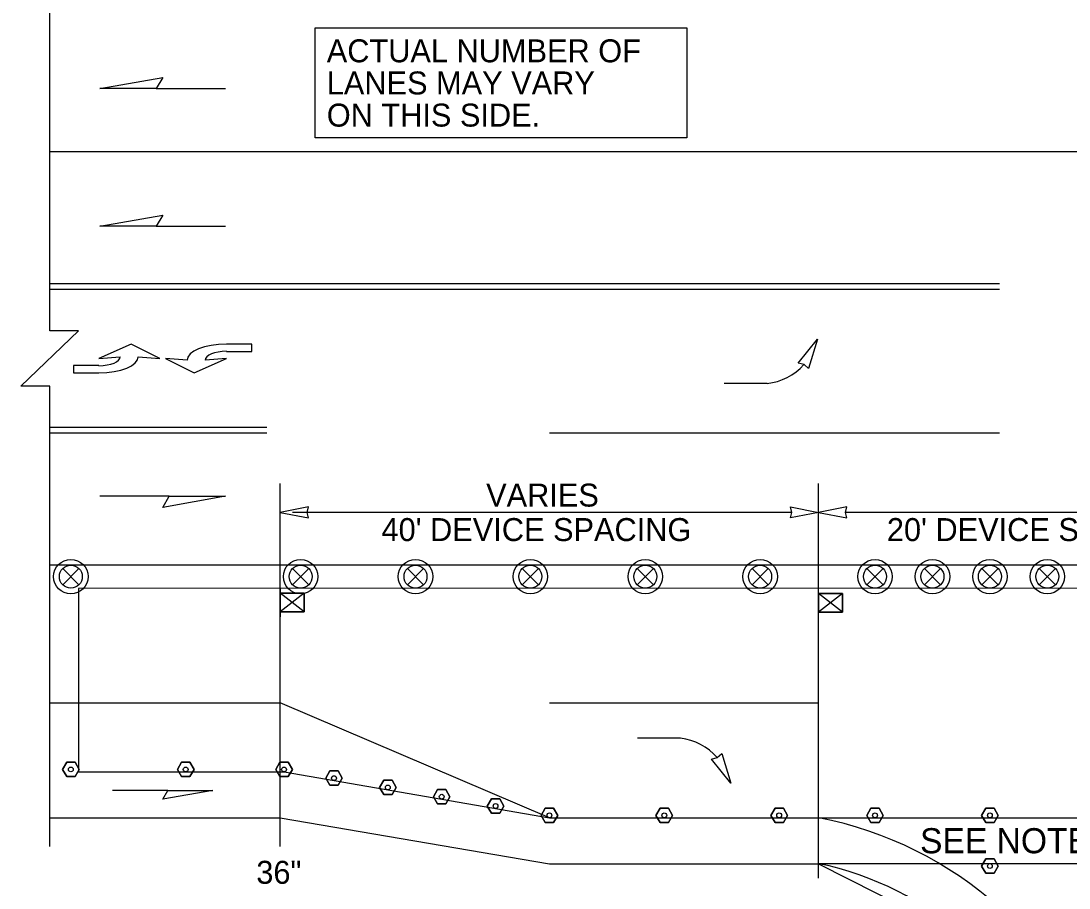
# Model space of a CAD drawing. Extents: x 99958 to 100176, y 99935 to 100011.
# Drawn here: x 100148.115 to 100151.034, y 99973.876 to 99976.293 of the extents above; entities that cross this region are included whole.
import ezdxf

# ---------------------------------------------------------------- set-up
doc = ezdxf.new("R2010")
doc.units = 0
for name, color, linetype in [('RD_ED_ShoulderPavedEdge', 7, 'Continuous'), ('RD_MK_LineEdgeWhite', 7, 'Continuous'), ('RD_MK_LineEdgeYellow', 7, 'Continuous'), ('RD_MK_LineLane', 7, 'Continuous'), ('RD_MK_LineTwoWayLtTurn', 7, 'Continuous'), ('SH_TI_Tables', 7, 'Continuous'), ('TR_SN_ConstructionSigns', 7, 'Continuous'), ('TR_WZ_ArrowLeftStrRightTurn', 7, 'Continuous'), ('TR_WZ_PortableSignMount5ftMinBlk-Org', 7, 'Continuous'), ('TR_WZ_PortableSignMount5ftMinRed-Wht', 7, 'Continuous'), ('TR_WZ_TrafficSafetyDrum', 7, 'Continuous'), ('TR_WZ_TubularMarker', 7, 'Continuous'), ('TR_WZ_WorkZoneDetails', 7, 'Continuous'), ('TR_WZ_WorkZoneTextCurrent', 7, 'Continuous')]:
    doc.layers.add(name, color=color, linetype=linetype)

msp = doc.modelspace()

# ---------------------------------------------------------------- linework, layer by layer
at = {"layer": 'RD_ED_ShoulderPavedEdge'}
for p, q in [((100148.195, 99974.0724), (100148.8369, 99974.0724)), ((100148.8369, 99974.0724), (100149.5869, 99973.9444)), ((100149.5869, 99973.9444), (100150.3369, 99973.9444))]:
    msp.add_line(p, q, dxfattribs=at)
msp.add_arc((100150.1665, 99973.1044), 0.8571, 16.8187, 78.5287, dxfattribs=at)
at = {"layer": 'RD_MK_LineEdgeWhite'}
msp.add_arc((100150.132, 99973.0262), 1.0661, 17.8172, 78.9158, dxfattribs=at)
at = {"layer": 'RD_MK_LineEdgeYellow'}
for p, q in [((100148.195, 99974.3924), (100148.8369, 99974.3924)), ((100149.5869, 99974.3924), (100150.3369, 99974.3924)), ((100149.5869, 99974.0724), (100150.3369, 99974.0724))]:
    msp.add_line(p, q, dxfattribs=at)
at = {"layer": 'RD_MK_LineLane'}
for points in [[(100155.43, 99975.9284), (100148.195, 99975.9284)], [(100150.8403, 99975.1444), (100149.5869, 99975.1444)], [(100155.43, 99974.7764), (100148.195, 99974.7764)], [(100149.5869, 99974.0724), (100148.8369, 99974.3924)]]:
    msp.add_lwpolyline(points, dxfattribs=at)
at = {"layer": 'RD_MK_LineTwoWayLtTurn'}
for p, q in [((100150.8403, 99975.5604), (100148.195, 99975.5604)), ((100150.8403, 99975.5444), (100148.7994, 99975.5444)), ((100148.7994, 99975.1444), (100148.195, 99975.1444))]:
    msp.add_line(p, q, dxfattribs=at)
for points in [[(100148.7994, 99975.5444), (100148.195, 99975.5444)], [(100148.7994, 99975.1604), (100148.195, 99975.1604)]]:
    msp.add_lwpolyline(points, dxfattribs=at)
at = {"layer": 'SH_TI_Tables'}
msp.add_lwpolyline([(100148.9348, 99976.274), (100149.9693, 99976.274), (100149.9693, 99975.9671), (100148.9348, 99975.9671)], close=True, dxfattribs=at)
at = {"layer": 'TR_WZ_ArrowLeftStrRightTurn'}
for p, q in [((100150.1936, 99975.2827), (100150.0736, 99975.2827)), ((100149.9521, 99974.2942), (100149.8321, 99974.2942)), ((100149.9521, 99974.2942), (100149.8321, 99974.2942))]:
    msp.add_line(p, q, dxfattribs=at)
for points in [[(100150.3338, 99975.4062), (100150.3088, 99975.3243), (100150.2961, 99975.3355), (100150.2797, 99975.3398)], [(100150.0918, 99974.1692), (100150.0381, 99974.2359), (100150.0545, 99974.2402), (100150.0672, 99974.2513)], [(100150.0918, 99974.1692), (100150.0381, 99974.2359), (100150.0545, 99974.2402), (100150.0672, 99974.2513)]]:
    msp.add_lwpolyline(points, close=True, dxfattribs=at)
for centre, radius, start, end in [((100150.1744, 99975.4458), 0.1642, 276.7058, 317.7833), ((100149.9308, 99974.1297), 0.1658, 41.7524, 82.6149), ((100149.9308, 99974.1297), 0.1658, 41.7524, 82.6149)]:
    msp.add_arc(centre, radius, start, end, dxfattribs=at)
at = {"layer": 'TR_WZ_PortableSignMount5ftMinBlk-Org'}
for p, q in [((100150.3369, 99974.6314), (100150.3369, 99974.7114)), ((100150.4037, 99974.6974), (100150.3369, 99974.6454)), ((100150.4037, 99974.6454), (100150.3369, 99974.6974)), ((100150.3703, 99974.6714), (100150.3703, 99974.6714)), ((100150.3704, 99974.6715), (100150.3704, 99974.6715))]:
    msp.add_line(p, q, dxfattribs=at)
for points in [[(100150.4037, 99974.6974), (100150.4037, 99974.6454), (100150.3369, 99974.6454), (100150.3369, 99974.6974)], [(100150.3369, 99974.6454), (100150.4037, 99974.6454), (100150.4037, 99974.6974), (100150.3369, 99974.6974)]]:
    msp.add_lwpolyline(points, close=True, dxfattribs=at)
at = {"layer": 'TR_WZ_PortableSignMount5ftMinRed-Wht'}
for p, q in [((100148.8369, 99974.7124), (100148.8369, 99974.6324)), ((100148.9037, 99974.6464), (100148.8369, 99974.6984)), ((100148.9037, 99974.6984), (100148.8369, 99974.6464)), ((100148.8703, 99974.6725), (100148.8703, 99974.6725)), ((100148.8704, 99974.6724), (100148.8704, 99974.6724))]:
    msp.add_line(p, q, dxfattribs=at)
for points in [[(100148.9037, 99974.6464), (100148.9037, 99974.6984), (100148.8369, 99974.6984), (100148.8369, 99974.6464)], [(100148.8369, 99974.6984), (100148.9037, 99974.6984), (100148.9037, 99974.6464), (100148.8369, 99974.6464)]]:
    msp.add_lwpolyline(points, close=True, dxfattribs=at)
at = {"layer": 'TR_WZ_TrafficSafetyDrum'}
for p, q in [((100148.2313, 99974.7671), (100148.2765, 99974.7218)), ((100148.2765, 99974.7671), (100148.2313, 99974.7218)), ((100148.8713, 99974.7671), (100148.9165, 99974.7218)), ((100148.9165, 99974.7671), (100148.8713, 99974.7218)), ((100149.1913, 99974.7671), (100149.2365, 99974.7218)), ((100149.2365, 99974.7671), (100149.1913, 99974.7218)), ((100149.5113, 99974.7671), (100149.5565, 99974.7218)), ((100149.5565, 99974.7671), (100149.5113, 99974.7218)), ((100149.8313, 99974.7671), (100149.8765, 99974.7218)), ((100149.8765, 99974.7671), (100149.8313, 99974.7218)), ((100150.1513, 99974.7671), (100150.1965, 99974.7218)), ((100150.1965, 99974.7671), (100150.1513, 99974.7218)), ((100150.4713, 99974.7671), (100150.5165, 99974.7218)), ((100150.5165, 99974.7671), (100150.4713, 99974.7218)), ((100150.6313, 99974.7671), (100150.6765, 99974.7218)), ((100150.6765, 99974.7671), (100150.6313, 99974.7218)), ((100150.7913, 99974.7671), (100150.8365, 99974.7218)), ((100150.8365, 99974.7671), (100150.7913, 99974.7218)), ((100150.9513, 99974.7671), (100150.9965, 99974.7218)), ((100150.9965, 99974.7671), (100150.9513, 99974.7218))]:
    msp.add_line(p, q, dxfattribs=at)
for centre, radius in [((100148.2539, 99974.7445), 0.048), ((100148.2539, 99974.7445), 0.048), ((100148.8939, 99974.7445), 0.048), ((100148.8939, 99974.7445), 0.048), ((100149.2139, 99974.7445), 0.048), ((100149.2139, 99974.7445), 0.048), ((100149.5339, 99974.7445), 0.048), ((100149.5339, 99974.7445), 0.048), ((100149.8539, 99974.7445), 0.048), ((100149.8539, 99974.7445), 0.048), ((100150.1739, 99974.7445), 0.048), ((100150.1739, 99974.7445), 0.048), ((100150.4939, 99974.7445), 0.048), ((100150.4939, 99974.7445), 0.048), ((100150.6539, 99974.7445), 0.048), ((100150.6539, 99974.7445), 0.048), ((100150.8139, 99974.7445), 0.048), ((100150.8139, 99974.7445), 0.048), ((100150.9739, 99974.7445), 0.048), ((100150.9739, 99974.7445), 0.048), ((100148.2539, 99974.7445), 0.032), ((100148.8939, 99974.7445), 0.032), ((100149.2139, 99974.7445), 0.032), ((100149.5339, 99974.7445), 0.032), ((100149.8539, 99974.7445), 0.032), ((100150.1739, 99974.7445), 0.032), ((100150.4939, 99974.7445), 0.032), ((100150.6539, 99974.7445), 0.032), ((100150.8139, 99974.7445), 0.032), ((100150.9739, 99974.7445), 0.032)]:
    msp.add_circle(centre, radius, dxfattribs=at)
at = {"layer": 'TR_WZ_TubularMarker'}
for points in [[(100148.2308, 99974.2071), (100148.2424, 99974.2271), (100148.2655, 99974.2271), (100148.277, 99974.2071), (100148.2655, 99974.1871), (100148.2424, 99974.1871)], [(100148.5508, 99974.2071), (100148.5624, 99974.2271), (100148.5855, 99974.2271), (100148.597, 99974.2071), (100148.5855, 99974.1871), (100148.5624, 99974.1871)], [(100148.8247, 99974.2071), (100148.8362, 99974.2271), (100148.8593, 99974.2271), (100148.8709, 99974.2071), (100148.8593, 99974.1871), (100148.8362, 99974.1871)], [(100148.9638, 99974.183), (100148.9754, 99974.203), (100148.9985, 99974.203), (100149.01, 99974.183), (100148.9985, 99974.163), (100148.9754, 99974.163)], [(100149.1138, 99974.157), (100149.1254, 99974.177), (100149.1485, 99974.177), (100149.16, 99974.157), (100149.1485, 99974.137), (100149.1254, 99974.137)], [(100149.2638, 99974.1311), (100149.2754, 99974.1511), (100149.2985, 99974.1511), (100149.31, 99974.1311), (100149.2985, 99974.1111), (100149.2754, 99974.1111)], [(100149.4138, 99974.1051), (100149.4254, 99974.1251), (100149.4485, 99974.1251), (100149.46, 99974.1051), (100149.4485, 99974.0851), (100149.4254, 99974.0851)], [(100149.5638, 99974.0791), (100149.5754, 99974.0991), (100149.5985, 99974.0991), (100149.61, 99974.0791), (100149.5985, 99974.0591), (100149.5754, 99974.0591)], [(100149.8838, 99974.0791), (100149.8954, 99974.0991), (100149.9185, 99974.0991), (100149.93, 99974.0791), (100149.9185, 99974.0591), (100149.8954, 99974.0591)], [(100150.2038, 99974.0791), (100150.2154, 99974.0991), (100150.2385, 99974.0991), (100150.25, 99974.0791), (100150.2385, 99974.0591), (100150.2154, 99974.0591)], [(100150.4708, 99974.0791), (100150.4824, 99974.0991), (100150.5055, 99974.0991), (100150.517, 99974.0791), (100150.5055, 99974.0591), (100150.4824, 99974.0591)], [(100150.7908, 99974.0791), (100150.8024, 99974.0991), (100150.8255, 99974.0991), (100150.837, 99974.0791), (100150.8255, 99974.0591), (100150.8024, 99974.0591)], [(100150.7908, 99973.9378), (100150.8024, 99973.9578), (100150.8255, 99973.9578), (100150.837, 99973.9378), (100150.8255, 99973.9178), (100150.8024, 99973.9178)]]:
    msp.add_lwpolyline(points, close=True, dxfattribs=at)
for points in [[(100148.2424, 99974.1871), (100148.2655, 99974.1871), (100148.277, 99974.2071), (100148.2655, 99974.2271), (100148.2424, 99974.2271), (100148.2308, 99974.2071), (100148.2424, 99974.1871)], [(100148.5624, 99974.1871), (100148.5855, 99974.1871), (100148.597, 99974.2071), (100148.5855, 99974.2271), (100148.5624, 99974.2271), (100148.5508, 99974.2071), (100148.5624, 99974.1871)], [(100148.8362, 99974.1871), (100148.8593, 99974.1871), (100148.8709, 99974.2071), (100148.8593, 99974.2271), (100148.8362, 99974.2271), (100148.8247, 99974.2071), (100148.8362, 99974.1871)], [(100148.9754, 99974.163), (100148.9985, 99974.163), (100149.01, 99974.183), (100148.9985, 99974.203), (100148.9754, 99974.203), (100148.9638, 99974.183), (100148.9754, 99974.163)], [(100149.1254, 99974.137), (100149.1485, 99974.137), (100149.16, 99974.157), (100149.1485, 99974.177), (100149.1254, 99974.177), (100149.1138, 99974.157), (100149.1254, 99974.137)], [(100149.2754, 99974.1111), (100149.2985, 99974.1111), (100149.31, 99974.1311), (100149.2985, 99974.1511), (100149.2754, 99974.1511), (100149.2638, 99974.1311), (100149.2754, 99974.1111)], [(100149.4254, 99974.0851), (100149.4485, 99974.0851), (100149.46, 99974.1051), (100149.4485, 99974.1251), (100149.4254, 99974.1251), (100149.4138, 99974.1051), (100149.4254, 99974.0851)], [(100149.5754, 99974.0591), (100149.5985, 99974.0591), (100149.61, 99974.0791), (100149.5985, 99974.0991), (100149.5754, 99974.0991), (100149.5638, 99974.0791), (100149.5754, 99974.0591)], [(100149.8954, 99974.0591), (100149.9185, 99974.0591), (100149.93, 99974.0791), (100149.9185, 99974.0991), (100149.8954, 99974.0991), (100149.8838, 99974.0791), (100149.8954, 99974.0591)], [(100150.2154, 99974.0591), (100150.2385, 99974.0591), (100150.25, 99974.0791), (100150.2385, 99974.0991), (100150.2154, 99974.0991), (100150.2038, 99974.0791), (100150.2154, 99974.0591)], [(100150.4824, 99974.0591), (100150.5055, 99974.0591), (100150.517, 99974.0791), (100150.5055, 99974.0991), (100150.4824, 99974.0991), (100150.4708, 99974.0791), (100150.4824, 99974.0591)], [(100150.8024, 99974.0591), (100150.8255, 99974.0591), (100150.837, 99974.0791), (100150.8255, 99974.0991), (100150.8024, 99974.0991), (100150.7908, 99974.0791), (100150.8024, 99974.0591)], [(100150.8024, 99973.9178), (100150.8255, 99973.9178), (100150.837, 99973.9378), (100150.8255, 99973.9578), (100150.8024, 99973.9578), (100150.7908, 99973.9378), (100150.8024, 99973.9178)]]:
    msp.add_lwpolyline(points, dxfattribs=at)
for centre in [(100148.2539, 99974.2071), (100148.5739, 99974.2071), (100148.8478, 99974.2071), (100148.9869, 99974.183), (100149.1369, 99974.157), (100149.2869, 99974.1311), (100149.4369, 99974.1051), (100149.5869, 99974.0791), (100149.9069, 99974.0791), (100150.2269, 99974.0791), (100150.4939, 99974.0791), (100150.8139, 99974.0791), (100150.8139, 99973.9378)]:
    msp.add_circle(centre, 0.00667, dxfattribs=at)
at = {"layer": 'TR_WZ_WorkZoneDetails'}
for p, q in [((100148.4919, 99976.105), (100148.6848, 99976.105)), ((100148.4919, 99975.721), (100148.6848, 99975.721)), ((100148.8369, 99973.9924), (100148.8369, 99975.0037)), ((100150.3369, 99973.9044), (100150.3369, 99975.0037)), ((100148.5276, 99974.9685), (100148.3347, 99974.9685)), ((100150.262, 99974.9236), (100148.8709, 99974.9236)), ((100152.682, 99974.9236), (100150.4119, 99974.9236)), ((100148.524, 99974.1488), (100148.3697, 99974.1488))]:
    msp.add_line(p, q, dxfattribs=at)
for points in [[(100148.195, 99973.9924), (100148.195, 99975.275), (100148.115, 99975.275), (100148.275, 99975.4299), (100148.195, 99975.4299), (100148.195, 99976.7124)], [(100148.4417, 99975.3574), (100148.5017, 99975.3525), (100148.4217, 99975.3925), (100148.3317, 99975.3525), (100148.3917, 99975.3574)], [(100148.6877, 99975.3724), (100148.7577, 99975.3724), (100148.7577, 99975.3925), (100148.6877, 99975.3924)], [(100148.5777, 99975.3475), (100148.5177, 99975.3524), (100148.5977, 99975.3124), (100148.6877, 99975.3524), (100148.6277, 99975.3475)], [(100148.3317, 99975.3325), (100148.2617, 99975.3325), (100148.2617, 99975.3124), (100148.3317, 99975.3125)]]:
    msp.add_lwpolyline(points, dxfattribs=at)
for points in [[(100148.3347, 99976.105), (100148.5097, 99976.1359), (100148.4919, 99976.105)], [(100148.3347, 99975.721), (100148.5097, 99975.7519), (100148.4919, 99975.721)], [(100148.6848, 99974.9685), (100148.5097, 99974.9376), (100148.5276, 99974.9685)], [(100148.8369, 99974.9236), (100148.9156, 99974.9082), (100148.9119, 99974.9236), (100148.9156, 99974.9391)], [(100150.3369, 99974.9236), (100150.2583, 99974.9082), (100150.262, 99974.9236), (100150.2583, 99974.9391)], [(100150.3369, 99974.9236), (100150.4156, 99974.9082), (100150.4119, 99974.9236), (100150.4156, 99974.9391)], [(100148.275, 99974.7114), (100148.275, 99974.2005), (100148.8478, 99974.2005), (100149.5869, 99974.0724), (100149.5869, 99974.0724), (100149.5869, 99974.0724), (100150.3369, 99974.0724), (100150.3369, 99974.0724), (100150.3369, 99974.0724), (100150.4939, 99974.0724), (100151.7739, 99974.0724), (100152.4139, 99974.2005), (100152.4139, 99974.2005), (100155.35, 99974.2005), (100155.35, 99974.7134)], [(100148.6498, 99974.1488), (100148.5097, 99974.1241), (100148.524, 99974.1488)], [(100150.3369, 99973.9444), (100150.7436, 99973.7381), (100150.9869, 99973.3524), (100150.9869, 99972.4859), (100150.9869, 99972.4859), (100150.9869, 99972.4859), (100151.1469, 99972.4859), (100151.1469, 99972.4859), (100151.1469, 99972.4859), (100151.9469, 99972.4859), (100152.1069, 99972.4859), (100152.1069, 99973.6725), (100152.1069, 99973.6725), (100152.4139, 99974.0591), (100151.7739, 99973.9444)]]:
    msp.add_lwpolyline(points, close=True, dxfattribs=at)
for centre, major_axis, ratio, start_param in [((100148.6877, 99975.3475), (-0.11, 0), 0.40879, 4.712524), ((100148.6877, 99975.3475), (-0.06, 0), 0.41611, 4.712518), ((100148.3317, 99975.3574), (0.06, 0), 0.41611, 4.712518), ((100148.3317, 99975.3574), (0.11, 0), 0.40879, 4.712524)]:
    msp.add_ellipse(centre, major_axis=major_axis, ratio=ratio, start_param=start_param, end_param=6.283185, dxfattribs=at)

# ---------------------------------------------------------------- texts
at = {"layer": 'SH_TI_Tables'}
for s, p in [('ACTUAL NUMBER OF', (100148.9668, 99976.178)), ('LANES MAY VARY', (100148.9668, 99976.0884)), ('ON THIS SIDE.', (100148.9668, 99975.9988))]:
    msp.add_text(s, height=0.064, rotation=360, dxfattribs=at).set_placement(p)
at = {"layer": 'TR_SN_ConstructionSigns'}
msp.add_text('36"', height=0.064, rotation=360, dxfattribs=at).set_placement((100148.7705, 99973.8884))
at = {"layer": 'TR_WZ_WorkZoneTextCurrent'}
for s, height, p in [('VARIES', 0.064, (100149.4107, 99974.9397)), ("40' DEVICE SPACING", 0.064, (100149.1193, 99974.8436)), ("20' DEVICE SPACING ACROSS INTERSECTION", 0.064, (100150.5269, 99974.8436)), ('SEE NOTE 16', 0.07, (100150.6193, 99973.9734))]:
    msp.add_text(s, height=height, dxfattribs=at).set_placement(p)

doc.saveas('drawing.dxf')
